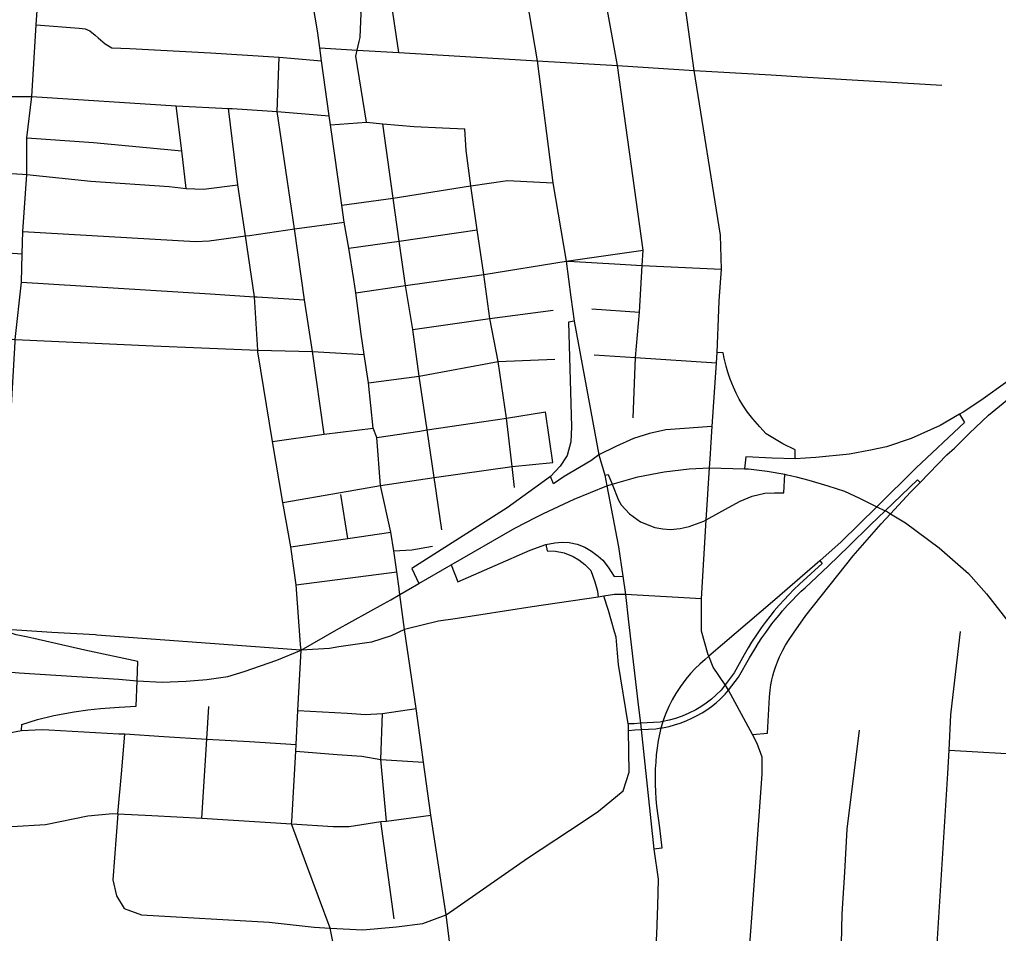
# Model space of a CAD drawing. Extents: x 1659811 to 1934326, y 644115 to 934867.
# Drawn here: x 1825854 to 1830172, y 717976 to 722005 of the extents above; entities that cross this region are included whole.
import ezdxf

# ---------------------------------------------------------------- set-up
doc = ezdxf.new("R2010")
doc.units = 0
for name, color, linetype in [('GM_X_City_Street', 7, 'Continuous'), ('GM_X_Interchange_Ramps', 7, 'Continuous'), ('GM_X_Interstate_Route', 7, 'Continuous'), ('GM_X_State_Route', 7, 'Continuous'), ('GM_X_US_Route', 7, 'Continuous')]:
    doc.layers.add(name, color=color, linetype=linetype)

msp = doc.modelspace()

# ---------------------------------------------------------------- linework, layer by layer
at = {"layer": 'GM_X_City_Street'}
for points in [[(1827328.2, 720859.4), (1827306, 720996.9), (1827285.9, 721112.2), (1827275.2, 721187.3), (1827225.9, 721541.1), (1827220.2, 721581.3), (1827186.3, 721823.6), (1827178.4, 721880.4), (1827168, 721954.9), (1827128.2, 722189.1), (1827074.2, 722536.9), (1827073.2, 722612.8), (1827022.8, 722965.1), (1826992.2, 723017.7), (1826936.6, 723480.8), (1826911.9, 723710.5), (1826890.4, 723849.7), (1826881.2, 723935.2)], [(1825762.4, 719318.5), (1825787.3, 719759.5), (1825810.8, 720176), (1825833.9, 720583.7), (1825834.6, 720594.9), (1825863.1, 720847.4), (1825865.5, 720972.5), (1825868.1, 721071.2), (1825886.5, 721321.9), (1825886.3, 721484.1), (1825908, 721665.5), (1825927.8, 721982.4), (1825947.7, 722274), (1825980, 722676)], [(1827352.7, 721908.9), (1827356.6, 721925.8), (1827360.4, 722033.5), (1827327.6, 722110.3), (1827265.1, 722516.1)], [(1827527.3, 721859.3), (1827434.3, 722483.7)], [(1828560.5, 720249.5), (1828571.8, 720515.1), (1828588.3, 720715.4), (1828600.3, 720921.2), (1828604.9, 720988.2), (1828492, 721802.5), (1828379.2, 722425.4)], [(1825927.8, 721982.4), (1826117.3, 721967.2), (1826143, 721963.6), (1826164.1, 721955.5), (1826186.9, 721936.3)], [(1826186.9, 721936.3), (1826200.3, 721925.1), (1826231.9, 721898.2), (1826261.1, 721880.6), (1826340.7, 721877.1), (1826696.1, 721858.4), (1826999.1, 721838.6), (1827186.3, 721823.6)], [(1827385, 721553.1), (1827337.8, 721843.1), (1827343.8, 721869.9), (1827352.7, 721908.9)], [(1827197.7, 720177.2), (1827146.6, 720541.8), (1827110.4, 720769.9), (1827066.3, 721083), (1826989.6, 721599.1), (1826999.1, 721838.6)], [(1827178.4, 721880.4), (1827343.8, 721869.9), (1827527.3, 721859.3), (1827795.6, 721843.6), (1828137.8, 721823.7), (1828492, 721802.5), (1828829.5, 721780.6), (1829169.2, 721761.3), (1829304.5, 721753.1), (1829922.6, 721715.2)], [(1825133.5, 721715.4), (1825157.2, 721713.4), (1825292.2, 721684.3), (1825550.2, 721668.5), (1825600.4, 721665.4), (1825908, 721665.5), (1826545.1, 721624), (1826776.2, 721613.4), (1826792, 721612.3)], [(1826588.6, 721260.6), (1826570.3, 721426.1), (1826545.1, 721624)], [(1826905, 720544), (1826904.4, 720548.1), (1826890.2, 720783.1), (1826851, 721051.2), (1826817.4, 721276.7), (1826776.2, 721613.4)], [(1826792, 721612.3), (1826989.6, 721599.1), (1827220.2, 721581.3)], [(1827225.9, 721541.1), (1827385, 721553.1), (1827456.3, 721545.4), (1827594.2, 721533.5), (1827719.4, 721527.2), (1827818.8, 721523.7)], [(1827692.9, 719917.5), (1827682.8, 719985.6), (1827651.6, 720195.6), (1827616.4, 720432.3), (1827588.4, 720638.8), (1827556.9, 720833), (1827528, 721027.7), (1827502, 721217.9), (1827456.3, 721545.4)], [(1828037.6, 719942.7), (1828027.4, 720034.8), (1828001.9, 720247.9), (1827964.8, 720497.8), (1827929.3, 720687.4), (1827901.7, 720881.5), (1827873, 721077.4), (1827844.7, 721272.7), (1827824.8, 721428.3), (1827818.8, 721523.7)], [(1825886.3, 721484.1), (1826180.1, 721463.4), (1826570.3, 721426.1)], [(1824332.1, 721376.3), (1824699.9, 721364.9), (1825145, 721362.7), (1825268.4, 721340.2), (1825713.7, 721331.7), (1825867.1, 721323)], [(1825867.1, 721323), (1825886.5, 721321.9), (1826168, 721292.6), (1826513.5, 721269.6), (1826588.6, 721260.6), (1826665.3, 721258), (1826817.4, 721276.7)], [(1827843.2, 721272.5), (1827844.7, 721272.7), (1828005.9, 721295.1), (1828206.9, 721285.5)], [(1827275.2, 721187.3), (1827502, 721217.9), (1827843.2, 721272.5)], [(1826867.8, 721053.7), (1827066.3, 721083), (1827285.9, 721112.2)], [(1825868.1, 721071.2), (1826629.7, 721026.7), (1826690.4, 721029), (1826851, 721051.2), (1826867.8, 721053.7)], [(1827306, 720996.9), (1827528, 721027.7), (1827873, 721077.4)], [(1824323.8, 721053.2), (1824682.3, 721025), (1824957.3, 721007.4), (1825194, 721020.1), (1825285.7, 721005.9), (1825672.7, 720985.1), (1825865.5, 720972.5)], [(1828265.9, 720940.6), (1828604.9, 720988.2)], [(1827337.7, 720800.6), (1827556.9, 720833), (1827901.7, 720881.5), (1828265.9, 720940.6), (1828301.3, 720938.5)], [(1828301.3, 720938.5), (1828478.4, 720928.2), (1828600.3, 720921.2), (1828950, 720904.6)], [(1825863.1, 720847.4), (1826694.6, 720795.3)], [(1827528.7, 719492.6), (1827528.1, 719497.2), (1827517.6, 719570.4), (1827504.4, 719662.1), (1827492.4, 719745.5), (1827446.4, 719950.5), (1827430.3, 720162.6), (1827413.2, 720203.2), (1827393.2, 720403.8), (1827374, 720528.9), (1827360.3, 720618), (1827337.7, 720800.6), (1827328.2, 720859.4)], [(1826694.6, 720795.3), (1826890.2, 720783.1), (1826902.4, 720782.3)], [(1826902.4, 720782.3), (1827110.4, 720769.9)], [(1827588.4, 720638.8), (1827929.3, 720687.4), (1828208.4, 720723.5)], [(1828379.2, 720729.1), (1828588.3, 720715.4)], [(1825249.2, 720648.3), (1825333.4, 720640.5), (1825656.9, 720614.8), (1825834.6, 720594.9), (1826443.3, 720567), (1826904.4, 720548.1), (1827146.6, 720541.8), (1827374, 720528.9)], [(1827096.3, 719224.5), (1827094, 719249.9), (1827074.1, 719513.5), (1827051.2, 719679.7), (1827014.7, 719876.4), (1826969.1, 720144.7), (1826905.6, 720539.7), (1826905, 720544)], [(1827393.2, 720403.8), (1827616.4, 720432.3), (1827964.8, 720497.8), (1828214.9, 720508.4)], [(1828388.5, 720526.5), (1828571.8, 720515.1), (1828928, 720491.6)], [(1827643.1, 720194.4), (1827651.6, 720195.6), (1827902.2, 720233), (1827962.3, 720242)], [(1827962.3, 720242), (1828001.9, 720247.9), (1828174.9, 720275)], [(1828206.1, 720052), (1828174.9, 720275)], [(1826969.1, 720144.7), (1827197.7, 720177.2), (1827413.2, 720203.2)], [(1827430.3, 720162.6), (1827619.1, 720190.8), (1827643.1, 720194.4)], [(1827446.4, 719950.5), (1827682.8, 719985.6), (1828027.4, 720034.8), (1828206.1, 720052)], [(1827014.7, 719876.4), (1827269.1, 719920), (1827446.4, 719950.5)], [(1827301.4, 719717.3), (1827271.7, 719911.7)], [(1827717, 719754.8), (1827693.2, 719915.8), (1827692.9, 719917.5)], [(1827051.2, 719679.7), (1827301.4, 719717.3), (1827492.4, 719745.5)], [(1827504.4, 719662.1), (1827584, 719667.5), (1827675.6, 719683.7)], [(1827074.1, 719513.5), (1827517.6, 719570.4)], [(1826288.1, 718503.9), (1826265.7, 718212.8), (1826282.2, 718141.1), (1826315.3, 718085.9), (1826392.5, 718058.3), (1826955.1, 718025.3), (1827153.7, 718003.2), (1827224.8, 717999.5), (1827368.8, 717992.2), (1827516.9, 718004.8), (1827633.5, 718019.8), (1827736.1, 718057.6), (1828094.7, 718307.7), (1828339.8, 718469.3), (1828407.4, 718515.7), (1828516.1, 718604.4), (1828543.7, 718687.1), (1828540.3, 718871), (1828539.9, 718893.6), (1828539.3, 718899.4), (1828496.8, 719161.1), (1828492.4, 719212.3), (1828486.2, 719282.1), (1828478.6, 719305.7), (1828452.2, 719399.6), (1828431.9, 719462.4)], [(1827625.4, 718808.1), (1827603.7, 718967.7), (1827552.3, 719315.6), (1827531.9, 719469.8), (1827528.7, 719492.6)], [(1828861.9, 719450.9), (1828526.6, 719469.8), (1828479, 719469.6), (1828431.9, 719462.4), (1828406.4, 719458.5), (1828115.8, 719415.2), (1827776.3, 719363.4), (1827702.5, 719352.1), (1827563.3, 719318.2)], [(1826189.1, 719291.8), (1825996.3, 719303.2), (1825820.2, 719314.5), (1825762.4, 719318.5)], [(1827095.2, 719224.6), (1826194.6, 719291.5), (1826189.1, 719291.8)], [(1827563.3, 719318.2), (1827552.3, 719315.6), (1827493.3, 719288.7), (1827406.1, 719260.7), (1827262.7, 719239.1), (1827220.6, 719232.7), (1827096.3, 719224.5), (1827095.2, 719224.6)], [(1829968.9, 718991.1), (1830004.8, 719307.1)], [(1827054.4, 718469.9), (1827073, 718779.4), (1827074.1, 718809.2), (1827081.2, 718958.8), (1827096.3, 719224.5)], [(1829864.5, 717457.2), (1829883.8, 717697.1), (1829902.3, 717928.1), (1829949.6, 718681), (1829954.9, 718783.2), (1829963, 718939.6), (1829968.9, 718991.1)], [(1826657.7, 718483.8), (1826680.5, 718833.1), (1826688.8, 718976.1)], [(1827081.2, 718958.8), (1827298.9, 718946.7), (1827339.7, 718943.5), (1827378.1, 718941.1), (1827454.4, 718945.3), (1827603.7, 718967.7)], [(1827473.2, 718471.4), (1827447.9, 718742.7), (1827454.4, 718945.3)], [(1825716.4, 718828.2), (1825777.8, 718851.9), (1825807.4, 718860.5), (1825862.7, 718870)], [(1825862.7, 718870), (1825953.4, 718874.3), (1825983.3, 718874.1), (1826292.4, 718856.4), (1826318.8, 718855.4), (1826490.6, 718844.8), (1826680.5, 718833.1), (1826867.8, 718821.8), (1827074.1, 718809.2)], [(1829494.3, 718246.7), (1829505.4, 718435.4), (1829558.9, 718871.4)], [(1826288.1, 718503.9), (1826304.4, 718695.5), (1826318.8, 718855.4)], [(1827073, 718779.4), (1827255.1, 718764.9), (1827363.7, 718757.6), (1827447.9, 718742.7), (1827635.7, 718731.5)], [(1827947.3, 716575.2), (1827913.9, 716799.2), (1827877.9, 717047.6), (1827836.6, 717311.1), (1827803.1, 717561.9), (1827770.5, 717776.8), (1827736.1, 718057.6), (1827667.9, 718498), (1827635.7, 718731.5), (1827625.4, 718808.1)], [(1829954.9, 718783.2), (1830310, 718764), (1830563.9, 718746.1)], [(1825704.9, 718460.8), (1825820.2, 718446.9), (1825967.9, 718455.5), (1826155.4, 718494.1), (1826265.7, 718505.1), (1826288.1, 718503.9), (1826437.4, 718495.8), (1826657.7, 718483.8), (1827053.8, 718458.6), (1827237.9, 718447.3), (1827307.5, 718448.1), (1827447.5, 718468.7), (1827473.2, 718471.4), (1827667.9, 718498)], [(1827121.9, 718275.5), (1827053.8, 718458.6), (1827054.4, 718469.9)], [(1827506.3, 718040.4), (1827447.5, 718468.7)], [(1827664, 715019.2), (1827626.9, 715271.3), (1827588.7, 715513.5), (1827557.1, 715756.7), (1827522.9, 716000.2), (1827490, 716244.3), (1827452.8, 716488.3), (1827418.8, 716727.4), (1827392, 716910.3), (1827310.9, 717486), (1827294.6, 717597), (1827259.5, 717823.9), (1827224.8, 717999.5), (1827121.9, 718275.5)], [(1829463.7, 717462.8), (1829463.1, 717475.6), (1829475.3, 717729.6), (1829483.4, 718062.9), (1829494.3, 718246.7)]]:
    msp.add_lwpolyline(points, dxfattribs=at)
at = {"layer": 'GM_X_Interchange_Ramps'}
for points in [[(1828300, 720675.3), (1828275.7, 720671.4), (1828289.3, 720209.4), (1828285.8, 720144), (1828270.1, 720083.4), (1828238.2, 720036.4), (1828195.7, 719990.6), (1828004.8, 719853), (1827584.8, 719584.7), (1827615.6, 719518.5)], [(1829276.2, 720068.2), (1829275.4, 720107.8), (1829220.6, 720134.9), (1829147.8, 720178.6), (1829119.1, 720209.2), (1829088.2, 720244.2), (1829065.5, 720273.9), (1829044.7, 720304.8), (1829029, 720331.4), (1829015.1, 720357.6), (1829002.9, 720383.8), (1828988.2, 720420.2), (1828978.3, 720449.8), (1828970.8, 720476.6), (1828962.9, 720511.7), (1828958.4, 720535.9), (1828931, 720537.4)], [(1830213.6, 720410.9), (1830095.2, 720324.9), (1830016.2, 720274.4), (1830000.8, 720265.4), (1829915.2, 720215.2), (1829788, 720158.1), (1829678.2, 720120.8), (1829608.6, 720106.9), (1829514.9, 720089.6), (1829366.7, 720074.7), (1829276.2, 720068.2), (1829173.9, 720071.3), (1829057.4, 720077.7), (1829051.7, 720024.7)], [(1829086.8, 718853.1), (1829154, 718858.5), (1829162.4, 719017.3), (1829165.4, 719047.9), (1829169, 719071.7), (1829173.3, 719093.4), (1829177.7, 719111.8), (1829182, 719127.5), (1829189.1, 719150.3), (1829197.6, 719173.4), (1829207, 719196.1), (1829220.8, 719224.5), (1829233, 719246.7), (1829248.6, 719271.9), (1829268.3, 719299.7), (1829323, 719378.3), (1829531, 719640.5), (1829655.8, 719782), (1829696.6, 719826.1), (1829784.8, 719921.4), (1829826.5, 719964.1), (1829944.8, 720085.3), (1829979.2, 720115.8), (1830043.4, 720180.2), (1830127.9, 720260.5), (1830266.4, 720374.5)], [(1830000.8, 720265.4), (1830022.8, 720228), (1829810, 720028.7), (1829636.5, 719857.4), (1829479.2, 719702), (1829384.2, 719619.1), (1829186, 719446.1), (1828894.4, 719197.7), (1828878.1, 719183.9), (1828855.1, 719163.8), (1828835, 719144.3), (1828813.8, 719121.7), (1828793.4, 719097.4), (1828769.1, 719064.9), (1828748.6, 719033.2), (1828732.8, 719005.4), (1828718.1, 718976.2), (1828703.8, 718942.7), (1828693.8, 718915.4), (1828692, 718909.8), (1828684.6, 718886), (1828683.6, 718881.9), (1828677.9, 718860), (1828671, 718826.2), (1828666.3, 718794.5), (1828663.1, 718763.1), (1828660.3, 718730.4), (1828658.6, 718701), (1828657.6, 718667.2), (1828657.7, 718631.9), (1828658.8, 718601.1), (1828660.8, 718568.7), (1828663.9, 718536.8), (1828676.4, 718442), (1828687.4, 718352.5), (1828652.8, 718347.8)], [(1828909.6, 720210.7), (1828886.9, 720210.1), (1828787.3, 720202.7), (1828705.4, 720196), (1828633.7, 720180.4), (1828562.7, 720158.2), (1828484.4, 720123.2), (1828410.2, 720086.1), (1828373.9, 720060), (1828256.4, 719990.9), (1828209, 719958.3), (1828195.7, 719990.6)], [(1828435.5, 719996.7), (1828450.6, 719999.1), (1828468.1, 719956), (1828496.3, 719886.2), (1828508.2, 719865), (1828545.4, 719825.8), (1828593.7, 719790.5), (1828656.4, 719765.5), (1828692.5, 719759.1), (1828725.3, 719757.2), (1828767.6, 719760.6), (1828807.5, 719770.7), (1828873.2, 719793), (1828883.5, 719798.8), (1828981.3, 719854.2), (1829033.1, 719882), (1829086, 719903.9), (1829141.1, 719916.7), (1829184.5, 719918.8), (1829225.8, 719918.8), (1829229.6, 720000.1)], [(1828540.3, 718871), (1828568.3, 718873.6), (1828595.9, 718875.1), (1828660.8, 718878.6), (1828683.6, 718881.9), (1828690.6, 718882.9), (1828719.5, 718888.9), (1828743.3, 718895.2), (1828768.1, 718903), (1828795.2, 718913.3), (1828820, 718924.3), (1828840.7, 718934.7), (1828865.3, 718948.8), (1828885.6, 718961.8), (1828906.2, 718976.4), (1828926.6, 718992.6), (1828945.4, 719009), (1828967.2, 719030.4), (1828980.9, 719048.2), (1829025.1, 719105.7), (1829074.6, 719190.5), (1829097.6, 719229.7), (1829112.6, 719253.7), (1829129.3, 719279), (1829146.1, 719303.3), (1829159.4, 719321.6), (1829173.4, 719340.3), (1829187.6, 719358.5), (1829205, 719379.8), (1829220.4, 719397.9), (1829242.3, 719422.6), (1829262.3, 719444), (1829283.3, 719465.5), (1829302.5, 719484.3), (1829319.2, 719500), (1829422.3, 719597.2), (1829512, 719682.6), (1829607.6, 719776.7), (1829673.1, 719839.5), (1829815, 719975.4), (1829826.5, 719964.1)], [(1827758.2, 719601.6), (1827787.9, 719526.3), (1827952.1, 719598.4), (1828106.7, 719665.6), (1828176.1, 719691), (1828214.8, 719697.9), (1828247.1, 719701.1), (1828278.4, 719699.7), (1828314.3, 719691.7), (1828347.4, 719679.5), (1828376.4, 719661.8), (1828406.6, 719638.7), (1828427.6, 719620.9), (1828451, 719591.4), (1828476.8, 719549.3), (1828515, 719550.4)], [(1828176.1, 719691), (1828181.4, 719662.4), (1828219, 719661.4), (1828256.1, 719653.4), (1828296.9, 719638.1), (1828321.8, 719623.3), (1828348.2, 719602.1), (1828373.7, 719575.6), (1828391.2, 719525.9), (1828403.2, 719484.8), (1828406.4, 719458.5)], [(1829384.2, 719619.1), (1829394.3, 719607.5), (1829294.8, 719515.7), (1829270, 719491.9), (1829247.3, 719469.1), (1829226.6, 719447.1), (1829204.8, 719422.8), (1829183.3, 719397.6), (1829163.2, 719373), (1829147.5, 719352.7), (1829125.4, 719322.7), (1829101.8, 719288.5), (1829083.4, 719260.3), (1829067.8, 719234.8), (1829050.1, 719204.3), (1829006, 719124.8), (1828966.6, 719072.3), (1828948.6, 719048.3), (1828927.6, 719027.8), (1828906.3, 719009.3), (1828882.5, 718991), (1828859.3, 718975.4), (1828837.3, 718962.3), (1828806.7, 718946.6), (1828776.7, 718933.7), (1828748.3, 718923.7), (1828719.9, 718915.6), (1828692, 718909.8), (1828680, 718907.3), (1828593.4, 718902.3), (1828565.3, 718900.5), (1828539.3, 718899.4)], [(1825862.7, 718870), (1825863.3, 718896.5), (1825932.3, 718918.4), (1826004.6, 718936.3), (1826094.8, 718953.5), (1826154.5, 718962.2), (1826210.9, 718968.1), (1826293.8, 718973.5), (1826368.8, 718978.1), (1826372.5, 719090.3)]]:
    msp.add_lwpolyline(points, dxfattribs=at)
at = {"layer": 'GM_X_Interstate_Route'}
for points in [[(1828444.2, 719949.2), (1828468.1, 719956), (1828582.2, 719988.6), (1828697.5, 720011.6), (1828808.5, 720024), (1828897.9, 720028.8)], [(1828897.9, 720028.8), (1829051.7, 720024.7), (1829070.1, 720024.2), (1829152.7, 720013.8), (1829229.6, 720000.1), (1829238.5, 719998.3), (1829255.8, 719994.6), (1829279.7, 719988.5)], [(1829279.7, 719988.5), (1829335.4, 719974.2), (1829419.9, 719949.6), (1829492.6, 719926.1), (1829558.8, 719895.2), (1829636.5, 719857.4), (1829673.1, 719839.5), (1829678.3, 719837), (1829696.6, 719826.1), (1829762.7, 719786.7), (1829911.1, 719676.3), (1830040.2, 719562.8), (1830120.5, 719473.6), (1830256.7, 719298.4), (1830402, 719115.2), (1830422.9, 719088), (1830455.9, 719045.2)], [(1827492.3, 719447.4), (1827531.9, 719469.8), (1827615.6, 719518.5), (1827758.2, 719601.6), (1828039.1, 719762.4), (1828132.4, 719810.7), (1828165.6, 719827.9), (1828301.1, 719891.2), (1828444.2, 719949.2)], [(1826372.5, 719090.3), (1826483.5, 719084.1), (1826589.1, 719087.5), (1826680.6, 719095.9), (1826773.4, 719109.2), (1826845.1, 719130.7), (1826989.4, 719180.1), (1827096.3, 719224.5), (1827252.7, 719314.7), (1827459.1, 719428.6), (1827492.3, 719447.4)], [(1823096.6, 718234.1), (1823359.6, 718416.4), (1823914.9, 718796), (1824013, 718863.7), (1824103.2, 718925.3), (1824188.3, 718980.9), (1824223.9, 719004.3), (1824265.5, 719028.6), (1824319.4, 719058.1), (1824381, 719086.8), (1824447, 719115.4), (1824518.2, 719138), (1824578.9, 719154.9), (1824648.4, 719170.1), (1824753.4, 719184), (1824835.9, 719180.2), (1824916, 719182.3), (1825049.7, 719181.6), (1825556.2, 719149.7), (1825852.1, 719124.3), (1826291.6, 719097.1), (1826372.5, 719090.3)]]:
    msp.add_lwpolyline(points, dxfattribs=at)
at = {"layer": 'GM_X_State_Route'}
for points in [[(1825889.9, 719281.9), (1825839.5, 719293.1), (1825797.7, 719305.8), (1825762.4, 719318.5), (1825565.9, 719328.2), (1825560.8, 719328.5), (1825443.4, 719335.4), (1825430, 719336.2)], [(1826372.5, 719090.3), (1826375.4, 719175.1), (1826141.3, 719224.2), (1825916.4, 719275.9), (1825889.9, 719281.9)]]:
    msp.add_lwpolyline(points, dxfattribs=at)
at = {"layer": 'GM_X_US_Route'}
for points in [[(1827970, 726809.3), (1827942.6, 726364.7), (1827915.6, 725926.1), (1827909, 725818.5), (1827892.8, 725556.1), (1827888.7, 725268.1), (1827887, 725202.2), (1827864.6, 724862.1), (1827817.5, 724095.3), (1827819.1, 724004.3), (1827836.7, 723882.9), (1827873.4, 723648.3), (1827907.2, 723270.4), (1827976.8, 722911.5), (1827992, 722706), (1828031.1, 722446.8), (1828137.8, 721823.7), (1828206.9, 721285.5), (1828265.9, 720940.6), (1828286.3, 720781.8)], [(1828901.7, 720089.4), (1828903.5, 720118.2), (1828909.6, 720210.7), (1828928, 720491.6), (1828931, 720537.4), (1828939.2, 720725.4), (1828941, 720765.1), (1828950, 720904.6), (1828946.1, 721054.9), (1828829.5, 721780.6), (1828741.3, 722419.8)], [(1828286.3, 720781.8), (1828300, 720675.3), (1828410.2, 720086.1), (1828435.5, 719996.7), (1828444.2, 719949.2)], [(1828897.9, 720028.8), (1828901.7, 720089.4)], [(1828861.9, 719450.9), (1828883.5, 719798.8), (1828889, 719887.3), (1828892.1, 719937.8), (1828897.9, 720028.8)], [(1828444.2, 719949.2), (1828496.3, 719680), (1828515, 719550.4), (1828526.6, 719469.8), (1828540.6, 719350.3)], [(1829129.7, 718753), (1829108.6, 718812.9), (1829086.8, 718853.1), (1828980.9, 719048.2), (1828972.7, 719063.3), (1828966.6, 719072.3), (1828913.3, 719150.3), (1828894.4, 719197.7), (1828891.7, 719204.4), (1828862, 719308.8), (1828861.9, 719450.9)], [(1828540.6, 719350.3), (1828585, 718971.5), (1828593.4, 718902.3), (1828595.9, 718875.1), (1828652.8, 718347.8), (1828670.6, 718214.5), (1828668.3, 718096.6), (1828667, 718059)], [(1829083.9, 718044.6), (1829129.9, 718677.9), (1829129.9, 718752.5), (1829129.7, 718753)], [(1828667, 718059), (1828663.9, 717969.8), (1828635, 717568.5), (1828626.4, 717484.3), (1828625.2, 717399.1), (1828629.7, 717275.4), (1828628.1, 717190.6)], [(1829185.3, 716733.9), (1829185.3, 716733.9), (1829165.3, 716861.5), (1829144.6, 716977.8), (1829099.8, 717229.7), (1829059.8, 717499.8), (1829052.9, 717647.4), (1829079.6, 717985.4), (1829083.9, 718044.6)]]:
    msp.add_lwpolyline(points, dxfattribs=at)

doc.saveas('drawing.dxf')
